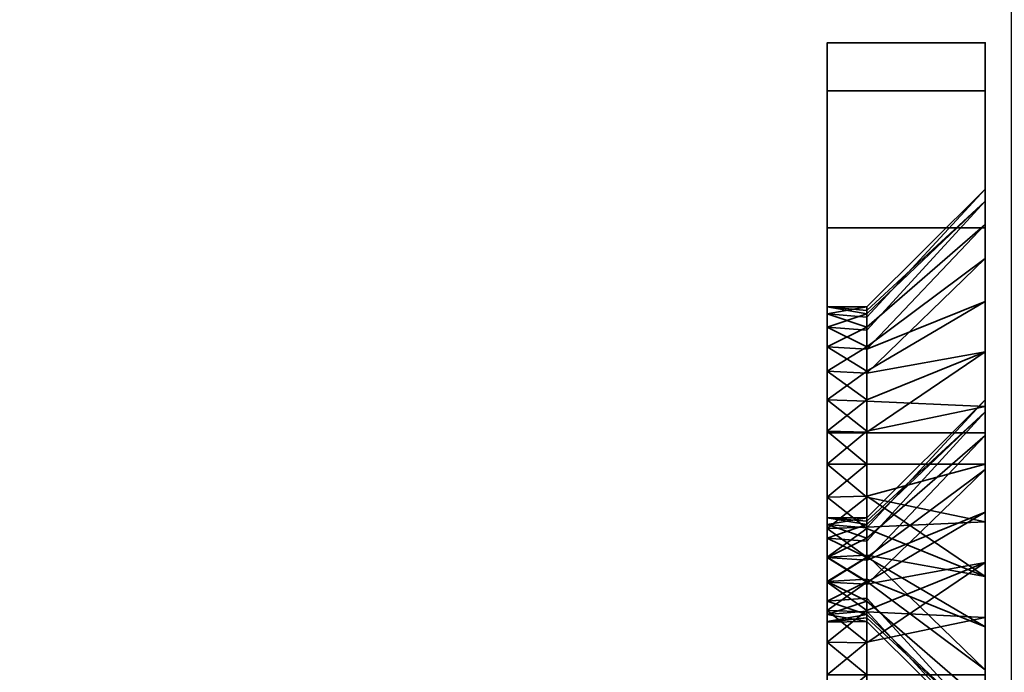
# Model space of a CAD drawing. Header units: millimetres. Extents: x -590 to 3690, y -120 to 127.
# Tile 373 of 656: x 1965 to 1984, y -26 to -14. Entities that reach past the tile are written whole.
import ezdxf

# ---------------------------------------------------------------- set-up
doc = ezdxf.new("R2010")
doc.units = ezdxf.units.MM
doc.layers.add('152', color=7, linetype='Continuous', true_color=0xffffff)

# ---------------------------------------------------------------- blocks, each defined once
blk = doc.blocks.new('UG_SURFACE_002')
at = {"layer": '152', "color": 252, "linetype": 'Continuous', "lineweight": 35}
for points in [[(2165, -31.2, 2203), (2165, 108.2, 2203), (835, 108.2, 2203), (835, -31.2, 2203)], [(985, -31.2, 2053), (985, 108.2, 2053), (2015, 108.2, 2053), (2015, -31.2, 2053)]]:
    blk.add_3dface(points, dxfattribs=at)
blk = doc.blocks.new('UG_SURFACE_078')
at = {"layer": '152', "color": 252, "linetype": 'Continuous', "lineweight": 35}
for points in [[(1980.5, -15.413, 1852.592), (1980.5, -14.5, 1848), (1980.5, -23.516, 1847.686), (1980.5, -23.647, 1848.927)], [(1980.5, -14.5, 1763), (1980.5, -31.5, 1763), (1980.5, -23.124, 1777.066), (1980.5, -21.876, 1777.066)], [(1980.5, -14.5, 1848), (1980.5, -23.902, 1846.5), (1980.5, -23.516, 1847.686)], [(1980.5, -14.5, 1848), (1980.5, -14.5, 1763), (1980.5, -19.516, 1779.686), (1980.5, -19.647, 1780.927)], [(1980.5, -14.5, 1763), (1980.5, -19.902, 1778.5), (1980.5, -19.516, 1779.686)], [(1980.5, -24.737, 1845.573), (1980.5, -23.902, 1846.5), (1980.5, -14.5, 1848), (1980.5, -21.28, 1782.741)], [(1980.5, -19.647, 1780.927), (1980.5, -20.271, 1782.007), (1980.5, -14.5, 1848)], [(1980.5, -21.876, 1777.066), (1980.5, -20.737, 1777.573), (1980.5, -14.5, 1763)], [(1980.5, -20.737, 1777.573), (1980.5, -19.902, 1778.5), (1980.5, -14.5, 1763)], [(1980.5, -20.271, 1782.007), (1980.5, -21.28, 1782.741), (1980.5, -14.5, 1848)], [(1980.5, -14.5, 1712), (1980.5, -23.516, 1711.686), (1980.5, -23.647, 1712.927)], [(1980.5, -14.5, 1712), (1980.5, -15.413, 1707.408), (1980.5, -23.902, 1710.5), (1980.5, -23.516, 1711.686)], [(1980.5, -23.647, 1712.927), (1980.5, -24.271, 1714.007), (1980.5, -14.5, 1763), (1980.5, -14.5, 1712)], [(1980.5, -31.5, 1763), (1980.5, -14.5, 1763), (1980.5, -25.28, 1714.741), (1980.5, -26.5, 1715)], [(1980.5, -24.271, 1714.007), (1980.5, -25.28, 1714.741), (1980.5, -14.5, 1763)], [(1983.5, -14.5, 1763), (1983.5, -14.5, 1712), (1980.5, -14.5, 1712), (1980.5, -14.5, 1763)], [(1980.5, -14.5, 1763), (1980.5, -14.5, 1848), (1983.5, -14.5, 1848), (1983.5, -14.5, 1763)], [(1980.5, -15.413, 1852.592), (1983.5, -15.413, 1852.592), (1983.5, -14.5, 1848), (1980.5, -14.5, 1848)], [(1983.5, -15.413, 1707.408), (1980.5, -15.413, 1707.408), (1980.5, -14.5, 1712), (1983.5, -14.5, 1712)], [(1983.5, -14.5, 1848), (1983.5, -21.279, 1848.549), (1983.5, -21.507, 1846.378)], [(1983.5, -14.5, 1848), (1983.5, -15.413, 1852.592), (1983.5, -21.953, 1850.625), (1983.5, -21.279, 1848.549)], [(1983.5, -14.5, 1763), (1983.5, -18.598, 1776.487), (1983.5, -20.365, 1775.204)], [(1983.5, -14.5, 1763), (1983.5, -14.5, 1848), (1983.5, -17.279, 1780.549)], [(1983.5, -20.365, 1775.204), (1983.5, -22.5, 1774.75), (1983.5, -29.5, 1763), (1983.5, -14.5, 1763)], [(1983.5, -17.279, 1780.549), (1983.5, -17.507, 1778.378), (1983.5, -14.5, 1763)], [(1983.5, -21.507, 1846.378), (1983.5, -22.598, 1844.487), (1983.5, -17.279, 1780.549), (1983.5, -14.5, 1848)], [(1983.5, -17.507, 1778.378), (1983.5, -18.598, 1776.487), (1983.5, -14.5, 1763)], [(1983.5, -15.413, 1707.408), (1983.5, -14.5, 1712), (1983.5, -21.279, 1712.549), (1983.5, -21.507, 1710.378)], [(1983.5, -26.5, 1717.25), (1983.5, -25.408, 1717.135), (1983.5, -14.5, 1763), (1983.5, -29.5, 1763)], [(1983.5, -14.5, 1712), (1983.5, -21.953, 1714.625), (1983.5, -21.279, 1712.549)], [(1983.5, -25.408, 1717.135), (1983.5, -23.414, 1716.247), (1983.5, -14.5, 1763)], [(1983.5, -23.414, 1716.247), (1983.5, -21.953, 1714.625), (1983.5, -14.5, 1712), (1983.5, -14.5, 1763)], [(1980.5, -23.647, 1848.927), (1980.5, -24.271, 1850.007), (1980.5, -18.015, 1856.485), (1980.5, -15.413, 1852.592)], [(1980.5, -24.737, 1709.573), (1980.5, -23.902, 1710.5), (1980.5, -15.413, 1707.408), (1980.5, -18.015, 1703.515)], [(1980.5, -18.015, 1856.485), (1983.5, -18.015, 1856.485), (1983.5, -15.413, 1852.592), (1980.5, -15.413, 1852.592)], [(1983.5, -18.015, 1703.515), (1980.5, -18.015, 1703.515), (1980.5, -15.413, 1707.408), (1983.5, -15.413, 1707.408)], [(1983.5, -23.414, 1852.247), (1983.5, -21.953, 1850.625), (1983.5, -15.413, 1852.592), (1983.5, -18.015, 1856.485)], [(1983.5, -21.507, 1710.378), (1983.5, -22.598, 1708.487), (1983.5, -18.015, 1703.515), (1983.5, -15.413, 1707.408)], [(1983.5, -17.507, 1778.378), (1983.5, -17.279, 1780.549), (1981.25, -19.516, 1780.314), (1981.25, -19.582, 1779.693)], [(1983.5, -17.279, 1780.549), (1983.5, -17.953, 1782.625), (1981.25, -19.902, 1781.5), (1981.25, -19.709, 1780.907)], [(1981.25, -19.709, 1780.907), (1981.25, -19.516, 1780.314), (1983.5, -17.279, 1780.549)], [(1983.5, -17.953, 1782.625), (1983.5, -17.279, 1780.549), (1983.5, -22.598, 1844.487)], [(1983.5, -17.507, 1778.378), (1981.25, -19.647, 1779.073), (1981.25, -19.959, 1778.533)], [(1981.25, -19.582, 1779.693), (1981.25, -19.647, 1779.073), (1983.5, -17.507, 1778.378)], [(1981.25, -19.959, 1778.533), (1981.25, -20.271, 1777.993), (1983.5, -18.598, 1776.487), (1983.5, -17.507, 1778.378)], [(1980.5, -24.271, 1850.007), (1980.5, -25.28, 1850.741), (1980.5, -21.908, 1859.087), (1980.5, -18.015, 1856.485)], [(1980.5, -25.876, 1709.066), (1980.5, -24.737, 1709.573), (1980.5, -18.015, 1703.515), (1980.5, -21.908, 1700.913)], [(1980.5, -21.908, 1859.087), (1983.5, -21.908, 1859.087), (1983.5, -18.015, 1856.485), (1980.5, -18.015, 1856.485)], [(1983.5, -21.908, 1700.913), (1980.5, -21.908, 1700.913), (1980.5, -18.015, 1703.515), (1983.5, -18.015, 1703.515)], [(1983.5, -17.953, 1782.625), (1983.5, -19.414, 1784.247), (1981.25, -20.737, 1782.427), (1981.25, -20.319, 1781.963)], [(1981.25, -20.319, 1781.963), (1981.25, -19.902, 1781.5), (1983.5, -17.953, 1782.625)], [(1983.5, -19.414, 1784.247), (1983.5, -17.953, 1782.625), (1983.5, -22.598, 1844.487)], [(1983.5, -25.408, 1853.135), (1983.5, -23.414, 1852.247), (1983.5, -18.015, 1856.485), (1983.5, -21.908, 1859.087)], [(1983.5, -21.908, 1700.913), (1983.5, -18.015, 1703.515), (1983.5, -22.598, 1708.487), (1983.5, -24.365, 1707.204)], [(1983.5, -20.365, 1775.204), (1983.5, -18.598, 1776.487), (1981.25, -20.271, 1777.993), (1981.25, -20.775, 1777.626)], [(1981.25, -21.306, 1782.681), (1981.25, -20.737, 1782.427), (1983.5, -19.414, 1784.247), (1983.5, -21.408, 1785.135)], [(1983.5, -19.414, 1784.247), (1983.5, -22.598, 1844.487), (1983.5, -24.365, 1843.204)], [(1983.5, -21.408, 1785.135), (1983.5, -19.414, 1784.247), (1983.5, -24.365, 1843.204)], [(1980.5, -19.516, 1779.686), (1980.5, -19.902, 1778.5), (1981.25, -19.647, 1779.073)], [(1980.5, -19.647, 1780.927), (1980.5, -19.516, 1779.686), (1981.25, -19.516, 1780.314)], [(1980.5, -19.516, 1779.686), (1981.25, -19.582, 1779.693), (1981.25, -19.516, 1780.314)], [(1981.25, -19.516, 1780.314), (1981.25, -19.709, 1780.907), (1980.5, -19.647, 1780.927)], [(1981.25, -19.647, 1779.073), (1981.25, -19.582, 1779.693), (1980.5, -19.516, 1779.686)], [(1980.5, -19.902, 1778.5), (1981.25, -19.959, 1778.533), (1981.25, -19.647, 1779.073)], [(1980.5, -19.647, 1780.927), (1981.25, -19.709, 1780.907), (1981.25, -19.902, 1781.5)], [(1981.25, -19.902, 1781.5), (1980.5, -20.271, 1782.007), (1980.5, -19.647, 1780.927)], [(1981.25, -20.271, 1777.993), (1980.5, -19.902, 1778.5), (1980.5, -20.737, 1777.573)], [(1981.25, -19.902, 1781.5), (1981.25, -20.319, 1781.963), (1980.5, -20.271, 1782.007)], [(1981.25, -20.271, 1777.993), (1981.25, -19.959, 1778.533), (1980.5, -19.902, 1778.5)], [(1980.5, -20.737, 1777.573), (1981.25, -20.775, 1777.626), (1981.25, -20.271, 1777.993)], [(1980.5, -21.28, 1782.741), (1980.5, -20.271, 1782.007), (1981.25, -20.737, 1782.427)], [(1980.5, -20.271, 1782.007), (1981.25, -20.319, 1781.963), (1981.25, -20.737, 1782.427)], [(1983.5, -20.365, 1775.204), (1981.25, -21.28, 1777.259), (1981.25, -21.89, 1777.13)], [(1981.25, -20.775, 1777.626), (1981.25, -21.28, 1777.259), (1983.5, -20.365, 1775.204)], [(1981.25, -21.89, 1777.13), (1981.25, -22.5, 1777), (1983.5, -22.5, 1774.75), (1983.5, -20.365, 1775.204)], [(1980.5, -20.737, 1777.573), (1980.5, -21.876, 1777.066), (1981.25, -21.28, 1777.259)], [(1981.25, -20.737, 1782.427), (1981.25, -21.306, 1782.681), (1980.5, -21.28, 1782.741)], [(1981.25, -21.28, 1777.259), (1981.25, -20.775, 1777.626), (1980.5, -20.737, 1777.573)], [(1980.5, -25.876, 1845.066), (1980.5, -21.28, 1782.741), (1980.5, -22.5, 1783)], [(1980.5, -25.876, 1845.066), (1980.5, -24.737, 1845.573), (1980.5, -21.28, 1782.741)], [(1980.5, -21.876, 1777.066), (1981.25, -21.89, 1777.13), (1981.25, -21.28, 1777.259)], [(1980.5, -22.5, 1783), (1980.5, -21.28, 1782.741), (1981.25, -21.876, 1782.934)], [(1980.5, -21.28, 1782.741), (1981.25, -21.306, 1782.681), (1981.25, -21.876, 1782.934)], [(1983.5, -21.507, 1710.378), (1983.5, -21.279, 1712.549), (1981.25, -23.516, 1712.314), (1981.25, -23.582, 1711.693)], [(1983.5, -21.279, 1712.549), (1983.5, -21.953, 1714.625), (1981.25, -23.902, 1713.5), (1981.25, -23.709, 1712.907)], [(1981.25, -23.709, 1712.907), (1981.25, -23.516, 1712.314), (1983.5, -21.279, 1712.549)], [(1983.5, -21.507, 1846.378), (1983.5, -21.279, 1848.549), (1981.25, -23.516, 1848.314), (1981.25, -23.582, 1847.693)], [(1983.5, -21.279, 1848.549), (1983.5, -21.953, 1850.625), (1981.25, -23.902, 1849.5), (1981.25, -23.709, 1848.907)], [(1981.25, -23.709, 1848.907), (1981.25, -23.516, 1848.314), (1983.5, -21.279, 1848.549)], [(1983.5, -21.408, 1785.135), (1981.25, -21.876, 1782.934), (1981.25, -21.306, 1782.681)], [(1981.25, -22.5, 1783), (1981.25, -21.876, 1782.934), (1983.5, -21.408, 1785.135), (1983.5, -22.5, 1785.25)], [(1983.5, -22.5, 1785.25), (1983.5, -21.408, 1785.135), (1983.5, -24.365, 1843.204)], [(1983.5, -21.507, 1710.378), (1981.25, -23.647, 1711.073), (1981.25, -23.959, 1710.533)], [(1981.25, -23.582, 1711.693), (1981.25, -23.647, 1711.073), (1983.5, -21.507, 1710.378)], [(1981.25, -23.959, 1710.533), (1981.25, -24.271, 1709.993), (1983.5, -22.598, 1708.487), (1983.5, -21.507, 1710.378)], [(1983.5, -21.507, 1846.378), (1981.25, -23.647, 1847.073), (1981.25, -23.959, 1846.533)], [(1981.25, -23.582, 1847.693), (1981.25, -23.647, 1847.073), (1983.5, -21.507, 1846.378)], [(1981.25, -23.959, 1846.533), (1981.25, -24.271, 1845.993), (1983.5, -22.598, 1844.487), (1983.5, -21.507, 1846.378)], [(1980.5, -21.876, 1777.066), (1980.5, -23.124, 1777.066), (1981.25, -22.5, 1777)], [(1981.25, -21.876, 1782.934), (1981.25, -22.5, 1783), (1980.5, -22.5, 1783)], [(1981.25, -22.5, 1777), (1981.25, -21.89, 1777.13), (1980.5, -21.876, 1777.066)], [(1980.5, -26.5, 1860), (1980.5, -21.908, 1859.087), (1980.5, -25.28, 1850.741), (1980.5, -26.5, 1851)], [(1980.5, -27.124, 1709.066), (1980.5, -25.876, 1709.066), (1980.5, -21.908, 1700.913), (1980.5, -26.5, 1700)], [(1980.5, -26.5, 1860), (1983.5, -26.5, 1860), (1983.5, -21.908, 1859.087), (1980.5, -21.908, 1859.087)], [(1983.5, -26.5, 1700), (1980.5, -26.5, 1700), (1980.5, -21.908, 1700.913), (1983.5, -21.908, 1700.913)], [(1983.5, -21.953, 1714.625), (1983.5, -23.414, 1716.247), (1981.25, -24.737, 1714.427), (1981.25, -24.319, 1713.964)], [(1981.25, -24.319, 1713.964), (1981.25, -23.902, 1713.5), (1983.5, -21.953, 1714.625)], [(1983.5, -21.953, 1850.625), (1983.5, -23.414, 1852.247), (1981.25, -24.737, 1850.427), (1981.25, -24.319, 1849.964)], [(1981.25, -24.319, 1849.964), (1981.25, -23.902, 1849.5), (1983.5, -21.953, 1850.625)], [(1983.5, -26.5, 1853.25), (1983.5, -25.408, 1853.135), (1983.5, -21.908, 1859.087), (1983.5, -26.5, 1860)], [(1983.5, -24.365, 1707.204), (1983.5, -26.5, 1706.75), (1983.5, -26.5, 1700), (1983.5, -21.908, 1700.913)], [(1980.5, -22.5, 1783), (1980.5, -23.72, 1782.741), (1980.5, -27.124, 1845.066), (1980.5, -25.876, 1845.066)], [(1980.5, -22.5, 1783), (1981.25, -22.5, 1783), (1981.25, -23.124, 1782.934)], [(1981.25, -23.124, 1782.934), (1980.5, -23.72, 1782.741), (1980.5, -22.5, 1783)], [(1980.5, -23.124, 1777.066), (1981.25, -23.11, 1777.13), (1981.25, -22.5, 1777)], [(1983.5, -22.5, 1785.25), (1983.5, -23.592, 1785.135), (1981.25, -23.124, 1782.934), (1981.25, -22.5, 1783)], [(1983.5, -24.635, 1775.204), (1983.5, -22.5, 1774.75), (1981.25, -22.5, 1777), (1981.25, -23.11, 1777.13)], [(1983.5, -24.365, 1707.204), (1983.5, -22.598, 1708.487), (1981.25, -24.271, 1709.993), (1981.25, -24.775, 1709.626)], [(1983.5, -24.365, 1843.204), (1983.5, -22.598, 1844.487), (1981.25, -24.271, 1845.993), (1981.25, -24.775, 1845.626)], [(1983.5, -24.365, 1843.204), (1983.5, -26.5, 1842.75), (1983.5, -23.592, 1785.135), (1983.5, -22.5, 1785.25)], [(1983.5, -29.5, 1763), (1983.5, -22.5, 1774.75), (1983.5, -24.635, 1775.204)], [(1981.25, -23.72, 1777.259), (1981.25, -23.11, 1777.13), (1980.5, -23.124, 1777.066)], [(1980.5, -31.5, 1763), (1980.5, -24.263, 1777.573), (1980.5, -23.124, 1777.066)], [(1981.25, -23.72, 1777.259), (1980.5, -23.124, 1777.066), (1980.5, -24.263, 1777.573)], [(1981.25, -23.124, 1782.934), (1981.25, -23.694, 1782.681), (1980.5, -23.72, 1782.741)], [(1981.25, -23.11, 1777.13), (1981.25, -23.72, 1777.259), (1983.5, -24.635, 1775.204)], [(1981.25, -23.694, 1782.681), (1981.25, -23.124, 1782.934), (1983.5, -23.592, 1785.135)], [(1981.25, -23.647, 1711.073), (1980.5, -23.516, 1711.686), (1980.5, -23.902, 1710.5)], [(1980.5, -23.516, 1711.686), (1981.25, -23.582, 1711.693), (1981.25, -23.516, 1712.314)], [(1981.25, -23.516, 1712.314), (1980.5, -23.647, 1712.927), (1980.5, -23.516, 1711.686)], [(1981.25, -23.516, 1712.314), (1981.25, -23.709, 1712.907), (1980.5, -23.647, 1712.927)], [(1981.25, -23.647, 1711.073), (1981.25, -23.582, 1711.693), (1980.5, -23.516, 1711.686)], [(1980.5, -23.516, 1847.686), (1980.5, -23.902, 1846.5), (1981.25, -23.647, 1847.073)], [(1980.5, -23.647, 1848.927), (1980.5, -23.516, 1847.686), (1981.25, -23.516, 1848.314)], [(1980.5, -23.516, 1847.686), (1981.25, -23.582, 1847.693), (1981.25, -23.516, 1848.314)], [(1981.25, -23.516, 1848.314), (1981.25, -23.709, 1848.907), (1980.5, -23.647, 1848.927)], [(1981.25, -23.647, 1847.073), (1981.25, -23.582, 1847.693), (1980.5, -23.516, 1847.686)], [(1981.25, -25.306, 1714.681), (1981.25, -24.737, 1714.427), (1983.5, -23.414, 1716.247), (1983.5, -25.408, 1717.135)], [(1981.25, -25.306, 1850.681), (1981.25, -24.737, 1850.427), (1983.5, -23.414, 1852.247), (1983.5, -25.408, 1853.135)], [(1980.5, -23.902, 1710.5), (1981.25, -23.959, 1710.533), (1981.25, -23.647, 1711.073)], [(1980.5, -24.271, 1714.007), (1980.5, -23.647, 1712.927), (1981.25, -23.902, 1713.5)], [(1980.5, -23.647, 1712.927), (1981.25, -23.709, 1712.907), (1981.25, -23.902, 1713.5)], [(1980.5, -23.902, 1846.5), (1981.25, -23.959, 1846.533), (1981.25, -23.647, 1847.073)], [(1980.5, -23.647, 1848.927), (1981.25, -23.709, 1848.907), (1981.25, -23.902, 1849.5)], [(1981.25, -23.902, 1849.5), (1980.5, -24.271, 1850.007), (1980.5, -23.647, 1848.927)], [(1980.5, -23.72, 1782.741), (1981.25, -23.694, 1782.681), (1981.25, -24.263, 1782.427)], [(1980.5, -23.72, 1782.741), (1980.5, -28.263, 1845.573), (1980.5, -27.124, 1845.066)], [(1980.5, -23.72, 1782.741), (1980.5, -29.098, 1846.5), (1980.5, -28.263, 1845.573)], [(1980.5, -29.484, 1847.686), (1980.5, -23.72, 1782.741), (1980.5, -31.5, 1860)], [(1980.5, -29.484, 1847.686), (1980.5, -29.098, 1846.5), (1980.5, -23.72, 1782.741)], [(1980.5, -31.5, 1860), (1980.5, -23.72, 1782.741), (1980.5, -24.729, 1782.007)], [(1981.25, -24.263, 1782.427), (1980.5, -24.729, 1782.007), (1980.5, -23.72, 1782.741)], [(1980.5, -24.263, 1777.573), (1981.25, -24.225, 1777.626), (1981.25, -23.72, 1777.259)], [(1983.5, -23.592, 1785.135), (1983.5, -25.586, 1784.247), (1981.25, -24.263, 1782.427), (1981.25, -23.694, 1782.681)], [(1983.5, -24.635, 1775.204), (1981.25, -23.72, 1777.259), (1981.25, -24.225, 1777.626)], [(1983.5, -26.5, 1842.75), (1983.5, -25.586, 1784.247), (1983.5, -23.592, 1785.135)], [(1980.5, -23.902, 1710.5), (1980.5, -24.737, 1709.573), (1981.25, -24.271, 1709.993)], [(1981.25, -23.902, 1713.5), (1981.25, -24.319, 1713.964), (1980.5, -24.271, 1714.007)], [(1981.25, -24.271, 1709.993), (1981.25, -23.959, 1710.533), (1980.5, -23.902, 1710.5)], [(1980.5, -23.902, 1846.5), (1980.5, -24.737, 1845.573), (1981.25, -24.271, 1845.993)], [(1981.25, -23.902, 1849.5), (1981.25, -24.319, 1849.964), (1980.5, -24.271, 1850.007)], [(1981.25, -24.271, 1845.993), (1981.25, -23.959, 1846.533), (1980.5, -23.902, 1846.5)], [(1981.25, -24.729, 1777.993), (1981.25, -24.225, 1777.626), (1980.5, -24.263, 1777.573)], [(1980.5, -31.5, 1763), (1980.5, -25.098, 1778.5), (1980.5, -24.263, 1777.573)], [(1980.5, -24.263, 1777.573), (1980.5, -25.098, 1778.5), (1981.25, -24.729, 1777.993)], [(1981.25, -24.263, 1782.427), (1981.25, -24.681, 1781.963), (1980.5, -24.729, 1782.007)], [(1980.5, -24.737, 1709.573), (1981.25, -24.775, 1709.626), (1981.25, -24.271, 1709.993)], [(1980.5, -24.271, 1714.007), (1981.25, -24.319, 1713.964), (1981.25, -24.737, 1714.427)], [(1981.25, -24.737, 1714.427), (1980.5, -25.28, 1714.741), (1980.5, -24.271, 1714.007)], [(1980.5, -24.737, 1845.573), (1981.25, -24.775, 1845.626), (1981.25, -24.271, 1845.993)], [(1980.5, -25.28, 1850.741), (1980.5, -24.271, 1850.007), (1981.25, -24.737, 1850.427)], [(1980.5, -24.271, 1850.007), (1981.25, -24.319, 1849.964), (1981.25, -24.737, 1850.427)], [(1981.25, -24.225, 1777.626), (1981.25, -24.729, 1777.993), (1983.5, -26.402, 1776.487), (1983.5, -24.635, 1775.204)], [(1981.25, -24.681, 1781.963), (1981.25, -24.263, 1782.427), (1983.5, -25.586, 1784.247)], [(1983.5, -24.365, 1707.204), (1981.25, -25.28, 1709.259), (1981.25, -25.89, 1709.13)], [(1981.25, -24.775, 1709.626), (1981.25, -25.28, 1709.259), (1983.5, -24.365, 1707.204)], [(1981.25, -25.89, 1709.13), (1981.25, -26.5, 1709), (1983.5, -26.5, 1706.75), (1983.5, -24.365, 1707.204)], [(1983.5, -24.365, 1843.204), (1981.25, -25.28, 1845.259), (1981.25, -25.89, 1845.13)], [(1981.25, -24.775, 1845.626), (1981.25, -25.28, 1845.259), (1983.5, -24.365, 1843.204)], [(1981.25, -25.89, 1845.13), (1981.25, -26.5, 1845), (1983.5, -26.5, 1842.75), (1983.5, -24.365, 1843.204)], [(1980.5, -24.729, 1782.007), (1981.25, -24.681, 1781.963), (1981.25, -25.098, 1781.5)], [(1983.5, -25.586, 1784.247), (1983.5, -27.047, 1782.625), (1981.25, -25.098, 1781.5), (1981.25, -24.681, 1781.963)], [(1983.5, -24.635, 1775.204), (1983.5, -26.402, 1776.487), (1983.5, -29.5, 1763)], [(1980.5, -31.5, 1860), (1980.5, -24.729, 1782.007), (1980.5, -25.353, 1780.927)], [(1980.5, -25.353, 1780.927), (1980.5, -24.729, 1782.007), (1981.25, -25.098, 1781.5)], [(1980.5, -25.098, 1778.5), (1981.25, -25.041, 1778.533), (1981.25, -24.729, 1777.993)], [(1981.25, -25.28, 1709.259), (1980.5, -24.737, 1709.573), (1980.5, -25.876, 1709.066)], [(1981.25, -24.737, 1714.427), (1981.25, -25.306, 1714.681), (1980.5, -25.28, 1714.741)], [(1981.25, -25.28, 1709.259), (1981.25, -24.775, 1709.626), (1980.5, -24.737, 1709.573)], [(1980.5, -24.737, 1845.573), (1980.5, -25.876, 1845.066), (1981.25, -25.28, 1845.259)], [(1981.25, -24.737, 1850.427), (1981.25, -25.306, 1850.681), (1980.5, -25.28, 1850.741)], [(1981.25, -25.28, 1845.259), (1981.25, -24.775, 1845.626), (1980.5, -24.737, 1845.573)], [(1983.5, -27.493, 1778.378), (1983.5, -26.402, 1776.487), (1981.25, -24.729, 1777.993), (1981.25, -25.041, 1778.533)], [(1981.25, -25.353, 1779.073), (1981.25, -25.041, 1778.533), (1980.5, -25.098, 1778.5)], [(1981.25, -25.041, 1778.533), (1981.25, -25.353, 1779.073), (1983.5, -27.493, 1778.378)], [(1980.5, -25.484, 1779.686), (1980.5, -25.098, 1778.5), (1980.5, -31.5, 1763)], [(1980.5, -25.098, 1778.5), (1980.5, -25.484, 1779.686), (1981.25, -25.353, 1779.073)], [(1981.25, -25.098, 1781.5), (1981.25, -25.291, 1780.907), (1980.5, -25.353, 1780.927)], [(1981.25, -25.291, 1780.907), (1981.25, -25.098, 1781.5), (1983.5, -27.047, 1782.625), (1983.5, -27.721, 1780.549)], [(1980.5, -25.876, 1709.066), (1981.25, -25.89, 1709.13), (1981.25, -25.28, 1709.259)], [(1980.5, -26.5, 1715), (1980.5, -25.28, 1714.741), (1981.25, -25.876, 1714.934)], [(1980.5, -25.28, 1714.741), (1981.25, -25.306, 1714.681), (1981.25, -25.876, 1714.934)], [(1980.5, -25.876, 1845.066), (1981.25, -25.89, 1845.13), (1981.25, -25.28, 1845.259)], [(1980.5, -26.5, 1851), (1980.5, -25.28, 1850.741), (1981.25, -25.876, 1850.934)], [(1980.5, -25.28, 1850.741), (1981.25, -25.306, 1850.681), (1981.25, -25.876, 1850.934)], [(1980.5, -25.353, 1780.927), (1981.25, -25.291, 1780.907), (1981.25, -25.484, 1780.314)], [(1980.5, -25.353, 1780.927), (1980.5, -25.5, 1780), (1980.5, -31.5, 1763), (1980.5, -31.5, 1860)], [(1981.25, -25.484, 1780.314), (1980.5, -25.5, 1780), (1980.5, -25.353, 1780.927)], [(1980.5, -25.484, 1779.686), (1981.25, -25.418, 1779.693), (1981.25, -25.353, 1779.073)], [(1981.25, -25.418, 1779.693), (1980.5, -25.484, 1779.686), (1980.5, -25.5, 1780)], [(1980.5, -25.5, 1780), (1981.25, -25.484, 1780.314), (1981.25, -25.418, 1779.693)], [(1983.5, -27.721, 1780.549), (1981.25, -25.484, 1780.314), (1981.25, -25.291, 1780.907)], [(1983.5, -25.408, 1717.135), (1981.25, -25.876, 1714.934), (1981.25, -25.306, 1714.681)], [(1983.5, -25.408, 1853.135), (1981.25, -25.876, 1850.934), (1981.25, -25.306, 1850.681)], [(1983.5, -27.493, 1778.378), (1981.25, -25.353, 1779.073), (1981.25, -25.418, 1779.693)], [(1981.25, -26.5, 1715), (1981.25, -25.876, 1714.934), (1983.5, -25.408, 1717.135), (1983.5, -26.5, 1717.25)], [(1981.25, -26.5, 1851), (1981.25, -25.876, 1850.934), (1983.5, -25.408, 1853.135), (1983.5, -26.5, 1853.25)], [(1981.25, -25.418, 1779.693), (1981.25, -25.484, 1780.314), (1983.5, -27.721, 1780.549), (1983.5, -27.493, 1778.378)], [(1980.5, -31.5, 1763), (1980.5, -25.5, 1780), (1980.5, -25.484, 1779.686)], [(1983.5, -26.5, 1842.75), (1983.5, -27.047, 1782.625), (1983.5, -25.586, 1784.247)], [(1980.5, -25.876, 1709.066), (1980.5, -27.124, 1709.066), (1981.25, -26.5, 1709)], [(1981.25, -25.876, 1714.934), (1981.25, -26.5, 1715), (1980.5, -26.5, 1715)], [(1981.25, -26.5, 1709), (1981.25, -25.89, 1709.13), (1980.5, -25.876, 1709.066)], [(1980.5, -25.876, 1845.066), (1980.5, -27.124, 1845.066), (1981.25, -26.5, 1845)], [(1981.25, -25.876, 1850.934), (1981.25, -26.5, 1851), (1980.5, -26.5, 1851)], [(1981.25, -26.5, 1845), (1981.25, -25.89, 1845.13), (1980.5, -25.876, 1845.066)], [(1983.5, -29.5, 1763), (1983.5, -26.402, 1776.487), (1983.5, -27.493, 1778.378)]]:
    blk.add_3dface(points, dxfattribs=at)
blk = doc.blocks.new('UG_SURFACE_080')
at = {"layer": '152', "color": 252, "linetype": 'Continuous', "lineweight": 35}
for points in [[(1980.5, -14.5, 413), (1980.5, -21.28, 347.741), (1980.5, -24.737, 410.573), (1980.5, -23.902, 411.5)], [(1980.5, -23.902, 411.5), (1980.5, -23.516, 412.686), (1980.5, -14.5, 413)], [(1980.5, -14.5, 328), (1980.5, -20.737, 342.573), (1980.5, -19.902, 343.5)], [(1980.5, -23.516, 412.686), (1980.5, -23.647, 413.927), (1980.5, -15.413, 417.592), (1980.5, -14.5, 413)], [(1980.5, -14.5, 413), (1980.5, -19.647, 345.927), (1980.5, -20.271, 347.007)], [(1980.5, -19.902, 343.5), (1980.5, -19.516, 344.686), (1980.5, -14.5, 328)], [(1980.5, -19.516, 344.686), (1980.5, -19.647, 345.927), (1980.5, -14.5, 413), (1980.5, -14.5, 328)], [(1980.5, -23.124, 342.066), (1980.5, -21.876, 342.066), (1980.5, -14.5, 328), (1980.5, -31.5, 328)], [(1980.5, -21.876, 342.066), (1980.5, -20.737, 342.573), (1980.5, -14.5, 328)], [(1980.5, -20.271, 347.007), (1980.5, -21.28, 347.741), (1980.5, -14.5, 413)], [(1980.5, -14.5, 328), (1980.5, -14.5, 277), (1980.5, -23.647, 277.927), (1980.5, -24.271, 279.007)], [(1980.5, -23.902, 275.5), (1980.5, -23.516, 276.686), (1980.5, -14.5, 277), (1980.5, -15.413, 272.408)], [(1980.5, -23.516, 276.686), (1980.5, -23.647, 277.927), (1980.5, -14.5, 277)], [(1980.5, -31.5, 328), (1980.5, -14.5, 328), (1980.5, -25.28, 279.741), (1980.5, -26.5, 280)], [(1980.5, -24.271, 279.007), (1980.5, -25.28, 279.741), (1980.5, -14.5, 328)], [(1983.5, -14.5, 328), (1983.5, -14.5, 277), (1980.5, -14.5, 277), (1980.5, -14.5, 328)], [(1980.5, -14.5, 328), (1980.5, -14.5, 413), (1983.5, -14.5, 413), (1983.5, -14.5, 328)], [(1980.5, -15.413, 417.592), (1983.5, -15.413, 417.592), (1983.5, -14.5, 413), (1980.5, -14.5, 413)], [(1983.5, -15.413, 272.408), (1980.5, -15.413, 272.408), (1980.5, -14.5, 277), (1983.5, -14.5, 277)], [(1983.5, -14.5, 413), (1983.5, -21.279, 413.549), (1983.5, -21.507, 411.378)], [(1983.5, -14.5, 328), (1983.5, -14.5, 413), (1983.5, -17.279, 345.549)], [(1983.5, -21.507, 411.378), (1983.5, -22.598, 409.487), (1983.5, -19.414, 349.247), (1983.5, -14.5, 413)], [(1983.5, -17.279, 345.549), (1983.5, -17.507, 343.378), (1983.5, -14.5, 328)], [(1983.5, -21.953, 415.625), (1983.5, -21.279, 413.549), (1983.5, -14.5, 413), (1983.5, -15.413, 417.592)], [(1983.5, -29.5, 328), (1983.5, -14.5, 328), (1983.5, -20.365, 340.204), (1983.5, -22.5, 339.75)], [(1983.5, -17.507, 343.378), (1983.5, -18.598, 341.487), (1983.5, -14.5, 328)], [(1983.5, -14.5, 413), (1983.5, -19.414, 349.247), (1983.5, -17.953, 347.625)], [(1983.5, -18.598, 341.487), (1983.5, -20.365, 340.204), (1983.5, -14.5, 328)], [(1983.5, -15.413, 272.408), (1983.5, -14.5, 277), (1983.5, -21.279, 277.549), (1983.5, -21.507, 275.378)], [(1983.5, -14.5, 277), (1983.5, -14.5, 328), (1983.5, -23.414, 281.247), (1983.5, -21.953, 279.625)], [(1983.5, -21.953, 279.625), (1983.5, -21.279, 277.549), (1983.5, -14.5, 277)], [(1983.5, -26.5, 282.25), (1983.5, -25.408, 282.135), (1983.5, -14.5, 328), (1983.5, -29.5, 328)], [(1983.5, -25.408, 282.135), (1983.5, -23.414, 281.247), (1983.5, -14.5, 328)], [(1983.5, -17.953, 347.625), (1983.5, -17.279, 345.549), (1983.5, -14.5, 413)], [(1980.5, -18.015, 421.485), (1980.5, -15.413, 417.592), (1980.5, -23.647, 413.927), (1980.5, -24.271, 415.007)], [(1980.5, -15.413, 272.408), (1980.5, -18.015, 268.515), (1980.5, -24.737, 274.573), (1980.5, -23.902, 275.5)], [(1980.5, -18.015, 421.485), (1983.5, -18.015, 421.485), (1983.5, -15.413, 417.592), (1980.5, -15.413, 417.592)], [(1983.5, -18.015, 268.515), (1980.5, -18.015, 268.515), (1980.5, -15.413, 272.408), (1983.5, -15.413, 272.408)], [(1983.5, -15.413, 417.592), (1983.5, -18.015, 421.485), (1983.5, -23.414, 417.247), (1983.5, -21.953, 415.625)], [(1983.5, -21.507, 275.378), (1983.5, -22.598, 273.487), (1983.5, -18.015, 268.515), (1983.5, -15.413, 272.408)], [(1983.5, -17.507, 343.378), (1983.5, -17.279, 345.549), (1981.25, -19.516, 345.314), (1981.25, -19.582, 344.693)], [(1983.5, -17.279, 345.549), (1983.5, -17.953, 347.625), (1981.25, -19.902, 346.5), (1981.25, -19.709, 345.907)], [(1981.25, -19.709, 345.907), (1981.25, -19.516, 345.314), (1983.5, -17.279, 345.549)], [(1983.5, -17.507, 343.378), (1981.25, -19.647, 344.073), (1981.25, -19.959, 343.533)], [(1981.25, -19.582, 344.693), (1981.25, -19.647, 344.073), (1983.5, -17.507, 343.378)], [(1981.25, -19.959, 343.533), (1981.25, -20.271, 342.993), (1983.5, -18.598, 341.487), (1983.5, -17.507, 343.378)], [(1980.5, -24.271, 415.007), (1980.5, -25.28, 415.741), (1980.5, -21.908, 424.087), (1980.5, -18.015, 421.485)], [(1980.5, -25.876, 274.066), (1980.5, -24.737, 274.573), (1980.5, -18.015, 268.515), (1980.5, -21.908, 265.913)], [(1980.5, -21.908, 424.087), (1983.5, -21.908, 424.087), (1983.5, -18.015, 421.485), (1980.5, -18.015, 421.485)], [(1983.5, -21.908, 265.913), (1980.5, -21.908, 265.913), (1980.5, -18.015, 268.515), (1983.5, -18.015, 268.515)], [(1981.25, -20.319, 346.964), (1981.25, -19.902, 346.5), (1983.5, -17.953, 347.625), (1983.5, -19.414, 349.247)], [(1983.5, -25.408, 418.135), (1983.5, -23.414, 417.247), (1983.5, -18.015, 421.485), (1983.5, -21.908, 424.087)], [(1983.5, -22.598, 273.487), (1983.5, -24.365, 272.204), (1983.5, -21.908, 265.913), (1983.5, -18.015, 268.515)], [(1983.5, -18.598, 341.487), (1981.25, -20.271, 342.993), (1981.25, -20.775, 342.626)], [(1981.25, -20.775, 342.626), (1981.25, -21.28, 342.259), (1983.5, -20.365, 340.204), (1983.5, -18.598, 341.487)], [(1983.5, -19.414, 349.247), (1981.25, -20.737, 347.427), (1981.25, -20.319, 346.964)], [(1981.25, -21.306, 347.681), (1981.25, -20.737, 347.427), (1983.5, -19.414, 349.247), (1983.5, -21.408, 350.135)], [(1983.5, -21.408, 350.135), (1983.5, -19.414, 349.247), (1983.5, -24.365, 408.204)], [(1983.5, -22.598, 409.487), (1983.5, -24.365, 408.204), (1983.5, -19.414, 349.247)], [(1981.25, -19.647, 344.073), (1980.5, -19.516, 344.686), (1980.5, -19.902, 343.5)], [(1980.5, -19.516, 344.686), (1981.25, -19.582, 344.693), (1981.25, -19.516, 345.314)], [(1981.25, -19.516, 345.314), (1980.5, -19.647, 345.927), (1980.5, -19.516, 344.686)], [(1981.25, -19.516, 345.314), (1981.25, -19.709, 345.907), (1980.5, -19.647, 345.927)], [(1981.25, -19.647, 344.073), (1981.25, -19.582, 344.693), (1980.5, -19.516, 344.686)], [(1980.5, -19.902, 343.5), (1981.25, -19.959, 343.533), (1981.25, -19.647, 344.073)], [(1980.5, -20.271, 347.007), (1980.5, -19.647, 345.927), (1981.25, -19.902, 346.5)], [(1980.5, -19.647, 345.927), (1981.25, -19.709, 345.907), (1981.25, -19.902, 346.5)], [(1980.5, -19.902, 343.5), (1980.5, -20.737, 342.573), (1981.25, -20.271, 342.993)], [(1981.25, -19.902, 346.5), (1981.25, -20.319, 346.964), (1980.5, -20.271, 347.007)], [(1981.25, -20.271, 342.993), (1981.25, -19.959, 343.533), (1980.5, -19.902, 343.5)], [(1980.5, -20.737, 342.573), (1981.25, -20.775, 342.626), (1981.25, -20.271, 342.993)], [(1980.5, -21.28, 347.741), (1980.5, -20.271, 347.007), (1981.25, -20.737, 347.427)], [(1980.5, -20.271, 347.007), (1981.25, -20.319, 346.964), (1981.25, -20.737, 347.427)], [(1983.5, -20.365, 340.204), (1981.25, -21.28, 342.259), (1981.25, -21.89, 342.13)], [(1981.25, -21.89, 342.13), (1981.25, -22.5, 342), (1983.5, -22.5, 339.75), (1983.5, -20.365, 340.204)], [(1981.25, -21.28, 342.259), (1980.5, -20.737, 342.573), (1980.5, -21.876, 342.066)], [(1981.25, -20.737, 347.427), (1981.25, -21.306, 347.681), (1980.5, -21.28, 347.741)], [(1981.25, -21.28, 342.259), (1981.25, -20.775, 342.626), (1980.5, -20.737, 342.573)], [(1980.5, -25.876, 410.066), (1980.5, -21.28, 347.741), (1980.5, -22.5, 348)], [(1980.5, -25.876, 410.066), (1980.5, -24.737, 410.573), (1980.5, -21.28, 347.741)], [(1980.5, -21.876, 342.066), (1981.25, -21.89, 342.13), (1981.25, -21.28, 342.259)], [(1980.5, -22.5, 348), (1980.5, -21.28, 347.741), (1981.25, -21.876, 347.934)], [(1980.5, -21.28, 347.741), (1981.25, -21.306, 347.681), (1981.25, -21.876, 347.934)], [(1983.5, -21.507, 275.378), (1983.5, -21.279, 277.549), (1981.25, -23.516, 277.314), (1981.25, -23.582, 276.693)], [(1983.5, -21.279, 277.549), (1983.5, -21.953, 279.625), (1981.25, -23.902, 278.5), (1981.25, -23.709, 277.907)], [(1981.25, -23.709, 277.907), (1981.25, -23.516, 277.314), (1983.5, -21.279, 277.549)], [(1983.5, -21.507, 411.378), (1983.5, -21.279, 413.549), (1981.25, -23.516, 413.314), (1981.25, -23.582, 412.693)], [(1983.5, -21.279, 413.549), (1983.5, -21.953, 415.625), (1981.25, -23.902, 414.5), (1981.25, -23.709, 413.907)], [(1981.25, -23.709, 413.907), (1981.25, -23.516, 413.314), (1983.5, -21.279, 413.549)], [(1983.5, -21.408, 350.135), (1981.25, -21.876, 347.934), (1981.25, -21.306, 347.681)], [(1981.25, -22.5, 348), (1981.25, -21.876, 347.934), (1983.5, -21.408, 350.135), (1983.5, -22.5, 350.25)], [(1983.5, -22.5, 350.25), (1983.5, -21.408, 350.135), (1983.5, -24.365, 408.204)], [(1983.5, -21.507, 275.378), (1981.25, -23.647, 276.073), (1981.25, -23.959, 275.533)], [(1981.25, -23.582, 276.693), (1981.25, -23.647, 276.073), (1983.5, -21.507, 275.378)], [(1981.25, -23.959, 275.533), (1981.25, -24.271, 274.993), (1983.5, -22.598, 273.487), (1983.5, -21.507, 275.378)], [(1983.5, -21.507, 411.378), (1981.25, -23.647, 412.073), (1981.25, -23.959, 411.533)], [(1981.25, -23.582, 412.693), (1981.25, -23.647, 412.073), (1983.5, -21.507, 411.378)], [(1981.25, -23.959, 411.533), (1981.25, -24.271, 410.993), (1983.5, -22.598, 409.487), (1983.5, -21.507, 411.378)], [(1980.5, -21.876, 342.066), (1980.5, -23.124, 342.066), (1981.25, -22.5, 342)], [(1981.25, -21.876, 347.934), (1981.25, -22.5, 348), (1980.5, -22.5, 348)], [(1981.25, -22.5, 342), (1981.25, -21.89, 342.13), (1980.5, -21.876, 342.066)], [(1980.5, -26.5, 425), (1980.5, -21.908, 424.087), (1980.5, -25.28, 415.741), (1980.5, -26.5, 416)], [(1980.5, -27.124, 274.066), (1980.5, -25.876, 274.066), (1980.5, -21.908, 265.913), (1980.5, -26.5, 265)], [(1980.5, -26.5, 425), (1983.5, -26.5, 425), (1983.5, -21.908, 424.087), (1980.5, -21.908, 424.087)], [(1983.5, -26.5, 265), (1980.5, -26.5, 265), (1980.5, -21.908, 265.913), (1983.5, -21.908, 265.913)], [(1981.25, -24.319, 278.964), (1981.25, -23.902, 278.5), (1983.5, -21.953, 279.625), (1983.5, -23.414, 281.247)], [(1981.25, -24.319, 414.964), (1981.25, -23.902, 414.5), (1983.5, -21.953, 415.625), (1983.5, -23.414, 417.247)], [(1983.5, -26.5, 418.25), (1983.5, -25.408, 418.135), (1983.5, -21.908, 424.087), (1983.5, -26.5, 425)], [(1983.5, -26.5, 265), (1983.5, -21.908, 265.913), (1983.5, -24.365, 272.204), (1983.5, -26.5, 271.75)], [(1980.5, -22.5, 348), (1980.5, -23.72, 347.741), (1980.5, -27.124, 410.066), (1980.5, -25.876, 410.066)], [(1980.5, -22.5, 348), (1981.25, -22.5, 348), (1981.25, -23.124, 347.934)], [(1981.25, -23.124, 347.934), (1980.5, -23.72, 347.741), (1980.5, -22.5, 348)], [(1980.5, -23.124, 342.066), (1981.25, -23.11, 342.13), (1981.25, -22.5, 342)], [(1983.5, -22.5, 350.25), (1983.5, -23.592, 350.135), (1981.25, -23.124, 347.934), (1981.25, -22.5, 348)], [(1983.5, -22.5, 339.75), (1981.25, -22.5, 342), (1981.25, -23.11, 342.13)], [(1981.25, -23.11, 342.13), (1981.25, -23.72, 342.259), (1983.5, -24.635, 340.204), (1983.5, -22.5, 339.75)], [(1983.5, -22.598, 273.487), (1981.25, -24.271, 274.993), (1981.25, -24.775, 274.626)], [(1981.25, -24.775, 274.626), (1981.25, -25.28, 274.259), (1983.5, -24.365, 272.204), (1983.5, -22.598, 273.487)], [(1983.5, -22.598, 409.487), (1981.25, -24.271, 410.993), (1981.25, -24.775, 410.626)], [(1981.25, -24.775, 410.626), (1981.25, -25.28, 410.259), (1983.5, -24.365, 408.204), (1983.5, -22.598, 409.487)], [(1983.5, -24.365, 408.204), (1983.5, -26.5, 407.75), (1983.5, -23.592, 350.135), (1983.5, -22.5, 350.25)], [(1983.5, -22.5, 339.75), (1983.5, -24.635, 340.204), (1983.5, -29.5, 328)], [(1981.25, -23.72, 342.259), (1981.25, -23.11, 342.13), (1980.5, -23.124, 342.066)], [(1980.5, -31.5, 328), (1980.5, -24.263, 342.573), (1980.5, -23.124, 342.066)], [(1980.5, -23.124, 342.066), (1980.5, -24.263, 342.573), (1981.25, -23.72, 342.259)], [(1981.25, -23.124, 347.934), (1981.25, -23.694, 347.681), (1980.5, -23.72, 347.741)], [(1981.25, -23.694, 347.681), (1981.25, -23.124, 347.934), (1983.5, -23.592, 350.135)], [(1980.5, -23.516, 276.686), (1980.5, -23.902, 275.5), (1981.25, -23.647, 276.073)], [(1980.5, -23.647, 277.927), (1980.5, -23.516, 276.686), (1981.25, -23.516, 277.314)], [(1980.5, -23.516, 276.686), (1981.25, -23.582, 276.693), (1981.25, -23.516, 277.314)], [(1981.25, -23.516, 277.314), (1981.25, -23.709, 277.907), (1980.5, -23.647, 277.927)], [(1981.25, -23.647, 276.073), (1981.25, -23.582, 276.693), (1980.5, -23.516, 276.686)], [(1981.25, -23.647, 412.073), (1980.5, -23.516, 412.686), (1980.5, -23.902, 411.5)], [(1980.5, -23.647, 413.927), (1980.5, -23.516, 412.686), (1981.25, -23.516, 413.314)], [(1980.5, -23.516, 412.686), (1981.25, -23.582, 412.693), (1981.25, -23.516, 413.314)], [(1981.25, -23.516, 413.314), (1981.25, -23.709, 413.907), (1980.5, -23.647, 413.927)], [(1981.25, -23.647, 412.073), (1981.25, -23.582, 412.693), (1980.5, -23.516, 412.686)], [(1983.5, -23.414, 281.247), (1981.25, -24.737, 279.427), (1981.25, -24.319, 278.964)], [(1981.25, -25.306, 279.681), (1981.25, -24.737, 279.427), (1983.5, -23.414, 281.247), (1983.5, -25.408, 282.135)], [(1983.5, -23.414, 417.247), (1981.25, -24.737, 415.427), (1981.25, -24.319, 414.964)], [(1981.25, -25.306, 415.681), (1981.25, -24.737, 415.427), (1983.5, -23.414, 417.247), (1983.5, -25.408, 418.135)], [(1980.5, -23.902, 275.5), (1981.25, -23.959, 275.533), (1981.25, -23.647, 276.073)], [(1980.5, -24.271, 279.007), (1980.5, -23.647, 277.927), (1981.25, -23.902, 278.5)], [(1980.5, -23.647, 277.927), (1981.25, -23.709, 277.907), (1981.25, -23.902, 278.5)], [(1980.5, -23.902, 411.5), (1981.25, -23.959, 411.533), (1981.25, -23.647, 412.073)], [(1980.5, -23.647, 413.927), (1981.25, -23.709, 413.907), (1981.25, -23.902, 414.5)], [(1981.25, -23.902, 414.5), (1980.5, -24.271, 415.007), (1980.5, -23.647, 413.927)], [(1980.5, -23.72, 347.741), (1981.25, -23.694, 347.681), (1981.25, -24.263, 347.427)], [(1980.5, -23.72, 347.741), (1980.5, -28.263, 410.573), (1980.5, -27.124, 410.066)], [(1980.5, -29.484, 412.686), (1980.5, -23.72, 347.741), (1980.5, -31.5, 425)], [(1980.5, -29.484, 412.686), (1980.5, -29.098, 411.5), (1980.5, -23.72, 347.741)], [(1980.5, -29.098, 411.5), (1980.5, -28.263, 410.573), (1980.5, -23.72, 347.741)], [(1980.5, -31.5, 425), (1980.5, -23.72, 347.741), (1980.5, -24.729, 347.007)], [(1981.25, -24.263, 347.427), (1980.5, -24.729, 347.007), (1980.5, -23.72, 347.741)], [(1980.5, -24.263, 342.573), (1981.25, -24.225, 342.626), (1981.25, -23.72, 342.259)], [(1983.5, -23.592, 350.135), (1983.5, -25.586, 349.247), (1981.25, -24.263, 347.427), (1981.25, -23.694, 347.681)], [(1983.5, -26.402, 341.487), (1983.5, -24.635, 340.204), (1981.25, -23.72, 342.259), (1981.25, -24.225, 342.626)], [(1983.5, -26.5, 407.75), (1983.5, -25.586, 349.247), (1983.5, -23.592, 350.135)], [(1981.25, -24.271, 274.993), (1980.5, -23.902, 275.5), (1980.5, -24.737, 274.573)], [(1981.25, -23.902, 278.5), (1981.25, -24.319, 278.964), (1980.5, -24.271, 279.007)], [(1981.25, -24.271, 274.993), (1981.25, -23.959, 275.533), (1980.5, -23.902, 275.5)], [(1980.5, -23.902, 411.5), (1980.5, -24.737, 410.573), (1981.25, -24.271, 410.993)], [(1981.25, -23.902, 414.5), (1981.25, -24.319, 414.964), (1980.5, -24.271, 415.007)], [(1981.25, -24.271, 410.993), (1981.25, -23.959, 411.533), (1980.5, -23.902, 411.5)], [(1981.25, -24.729, 342.993), (1981.25, -24.225, 342.626), (1980.5, -24.263, 342.573)], [(1980.5, -25.098, 343.5), (1980.5, -24.263, 342.573), (1980.5, -31.5, 328)], [(1981.25, -24.729, 342.993), (1980.5, -24.263, 342.573), (1980.5, -25.098, 343.5)], [(1981.25, -24.263, 347.427), (1981.25, -24.681, 346.964), (1980.5, -24.729, 347.007)], [(1980.5, -24.737, 274.573), (1981.25, -24.775, 274.626), (1981.25, -24.271, 274.993)], [(1980.5, -24.271, 279.007), (1981.25, -24.319, 278.964), (1981.25, -24.737, 279.427)], [(1981.25, -24.737, 279.427), (1980.5, -25.28, 279.741), (1980.5, -24.271, 279.007)], [(1980.5, -24.737, 410.573), (1981.25, -24.775, 410.626), (1981.25, -24.271, 410.993)], [(1980.5, -25.28, 415.741), (1980.5, -24.271, 415.007), (1981.25, -24.737, 415.427)], [(1980.5, -24.271, 415.007), (1981.25, -24.319, 414.964), (1981.25, -24.737, 415.427)], [(1981.25, -24.225, 342.626), (1981.25, -24.729, 342.993), (1983.5, -26.402, 341.487)], [(1981.25, -24.681, 346.964), (1981.25, -24.263, 347.427), (1983.5, -25.586, 349.247)], [(1983.5, -24.365, 272.204), (1981.25, -25.28, 274.259), (1981.25, -25.89, 274.13)], [(1981.25, -25.89, 274.13), (1981.25, -26.5, 274), (1983.5, -26.5, 271.75), (1983.5, -24.365, 272.204)], [(1983.5, -24.365, 408.204), (1981.25, -25.28, 410.259), (1981.25, -25.89, 410.13)], [(1981.25, -25.89, 410.13), (1981.25, -26.5, 410), (1983.5, -26.5, 407.75), (1983.5, -24.365, 408.204)], [(1980.5, -24.729, 347.007), (1981.25, -24.681, 346.964), (1981.25, -25.098, 346.5)], [(1983.5, -25.586, 349.247), (1983.5, -27.047, 347.625), (1981.25, -25.098, 346.5), (1981.25, -24.681, 346.964)], [(1983.5, -29.5, 328), (1983.5, -24.635, 340.204), (1983.5, -26.402, 341.487)], [(1980.5, -31.5, 425), (1980.5, -24.729, 347.007), (1980.5, -25.353, 345.927)], [(1981.25, -25.098, 346.5), (1980.5, -25.353, 345.927), (1980.5, -24.729, 347.007)], [(1980.5, -25.098, 343.5), (1981.25, -25.041, 343.533), (1981.25, -24.729, 342.993)], [(1980.5, -24.737, 274.573), (1980.5, -25.876, 274.066), (1981.25, -25.28, 274.259)], [(1981.25, -24.737, 279.427), (1981.25, -25.306, 279.681), (1980.5, -25.28, 279.741)], [(1981.25, -25.28, 274.259), (1981.25, -24.775, 274.626), (1980.5, -24.737, 274.573)], [(1980.5, -24.737, 410.573), (1980.5, -25.876, 410.066), (1981.25, -25.28, 410.259)], [(1981.25, -24.737, 415.427), (1981.25, -25.306, 415.681), (1980.5, -25.28, 415.741)], [(1981.25, -25.28, 410.259), (1981.25, -24.775, 410.626), (1980.5, -24.737, 410.573)], [(1983.5, -27.493, 343.378), (1983.5, -26.402, 341.487), (1981.25, -24.729, 342.993), (1981.25, -25.041, 343.533)], [(1981.25, -25.353, 344.073), (1981.25, -25.041, 343.533), (1980.5, -25.098, 343.5)], [(1981.25, -25.041, 343.533), (1981.25, -25.353, 344.073), (1983.5, -27.493, 343.378)], [(1980.5, -25.484, 344.686), (1980.5, -25.098, 343.5), (1980.5, -31.5, 328)], [(1980.5, -25.098, 343.5), (1980.5, -25.484, 344.686), (1981.25, -25.353, 344.073)], [(1981.25, -25.098, 346.5), (1981.25, -25.291, 345.907), (1980.5, -25.353, 345.927)], [(1981.25, -25.291, 345.907), (1981.25, -25.098, 346.5), (1983.5, -27.047, 347.625), (1983.5, -27.721, 345.549)], [(1980.5, -25.876, 274.066), (1981.25, -25.89, 274.13), (1981.25, -25.28, 274.259)], [(1980.5, -26.5, 280), (1980.5, -25.28, 279.741), (1981.25, -25.876, 279.934)], [(1980.5, -25.28, 279.741), (1981.25, -25.306, 279.681), (1981.25, -25.876, 279.934)], [(1980.5, -25.876, 410.066), (1981.25, -25.89, 410.13), (1981.25, -25.28, 410.259)], [(1980.5, -26.5, 416), (1980.5, -25.28, 415.741), (1981.25, -25.876, 415.934)], [(1980.5, -25.28, 415.741), (1981.25, -25.306, 415.681), (1981.25, -25.876, 415.934)], [(1980.5, -25.353, 345.927), (1981.25, -25.291, 345.907), (1981.25, -25.484, 345.314)], [(1980.5, -25.353, 345.927), (1980.5, -25.5, 345), (1980.5, -31.5, 328), (1980.5, -31.5, 425)], [(1981.25, -25.484, 345.314), (1980.5, -25.5, 345), (1980.5, -25.353, 345.927)], [(1980.5, -25.484, 344.686), (1981.25, -25.418, 344.693), (1981.25, -25.353, 344.073)], [(1981.25, -25.418, 344.693), (1980.5, -25.484, 344.686), (1980.5, -25.5, 345)], [(1980.5, -25.5, 345), (1981.25, -25.484, 345.314), (1981.25, -25.418, 344.693)], [(1983.5, -27.721, 345.549), (1981.25, -25.484, 345.314), (1981.25, -25.291, 345.907)], [(1983.5, -25.408, 282.135), (1981.25, -25.876, 279.934), (1981.25, -25.306, 279.681)], [(1983.5, -25.408, 418.135), (1981.25, -25.876, 415.934), (1981.25, -25.306, 415.681)], [(1983.5, -27.493, 343.378), (1981.25, -25.353, 344.073), (1981.25, -25.418, 344.693)], [(1981.25, -26.5, 280), (1981.25, -25.876, 279.934), (1983.5, -25.408, 282.135), (1983.5, -26.5, 282.25)], [(1981.25, -26.5, 416), (1981.25, -25.876, 415.934), (1983.5, -25.408, 418.135), (1983.5, -26.5, 418.25)], [(1981.25, -25.418, 344.693), (1981.25, -25.484, 345.314), (1983.5, -27.721, 345.549), (1983.5, -27.493, 343.378)], [(1980.5, -31.5, 328), (1980.5, -25.5, 345), (1980.5, -25.484, 344.686)], [(1983.5, -26.5, 407.75), (1983.5, -28.635, 408.204), (1983.5, -25.586, 349.247)], [(1983.5, -28.635, 408.204), (1983.5, -29.5, 408.832), (1983.5, -25.586, 349.247)], [(1983.5, -27.047, 347.625), (1983.5, -25.586, 349.247), (1983.5, -29.5, 408.832)], [(1980.5, -25.876, 274.066), (1980.5, -27.124, 274.066), (1981.25, -26.5, 274)], [(1981.25, -25.876, 279.934), (1981.25, -26.5, 280), (1980.5, -26.5, 280)], [(1981.25, -26.5, 274), (1981.25, -25.89, 274.13), (1980.5, -25.876, 274.066)], [(1980.5, -25.876, 410.066), (1980.5, -27.124, 410.066), (1981.25, -26.5, 410)], [(1981.25, -25.876, 415.934), (1981.25, -26.5, 416), (1980.5, -26.5, 416)], [(1981.25, -26.5, 410), (1981.25, -25.89, 410.13), (1980.5, -25.876, 410.066)], [(1983.5, -29.5, 328), (1983.5, -26.402, 341.487), (1983.5, -27.493, 343.378)]]:
    blk.add_3dface(points, dxfattribs=at)
blk = doc.blocks.new('UG_SURFACE_082')
at = {"layer": '152', "color": 43, "linetype": 'Continuous', "lineweight": 35}
for points in [[(1016, 0, 2017), (1016, -49, 2017), (1984, -49, 2017), (1984, 0, 2017)], [(1016, -47), (1016, -2), (1984, -2), (1984, -47)]]:
    blk.add_3dface(points, dxfattribs=at)
blk = doc.blocks.new('UG_SURFACE_097')
at = {"layer": '152', "color": 254, "linetype": 'Continuous', "lineweight": 35}
for points in [[(1999.75, -35, 2033.25), (1999.75, 111.75, 2033.25), (1000.25, 111.75, 2033.25), (1000.25, -35, 2033.25)], [(1992, 16, 2025.5), (1992, -33, 2025.5), (1008, -33, 2025.5), (1008, 16, 2025.5)]]:
    blk.add_3dface(points, dxfattribs=at)
blk = doc.blocks.new('UG_SURFACE_135')
at = {"layer": '152', "color": 14, "linetype": 'Continuous', "lineweight": 35}
for points in [[(1991.8, -35, 2025.3), (1991.8, 14, 2025.3), (1008.2, 14, 2025.3), (1008.2, -35, 2025.3)], [(1987.75, 11.25, 2021.25), (1987.75, -47, 2021.25), (1012.25, -47, 2021.25), (1012.25, 11.25, 2021.25)]]:
    blk.add_3dface(points, dxfattribs=at)
blk = doc.blocks.new('UG_SURFACE_136')
at = {"layer": '152', "color": 7, "linetype": 'Continuous', "lineweight": 35}
for points in [[(1012.25, 11, 2021.25), (1012.25, -47, 2021.25), (1987.75, -47, 2021.25), (1987.75, 11, 2021.25)], [(1987.5, 11, 2021), (1987.5, -47, 2021), (1012.5, -47, 2021), (1012.5, 11, 2021)]]:
    blk.add_3dface(points, dxfattribs=at)

msp = doc.modelspace()

# ---------------------------------------------------------------- linework, layer by layer
at = {"layer": '152', "color": 252, "linetype": 'Continuous', "lineweight": -3, "true_color": 0x939598}
for p, q in [((1983.5, -14.5, 1712), (1980.5, -14.5, 1712)), ((1980.5, -14.5, 1848), (1983.5, -14.5, 1848)), ((1980.5, -14.5, 1712), (1980.5, -14.5, 1848)), ((1980.5, -14.5, 277), (1980.5, -14.5, 413)), ((1980.5, -14.5, 413), (1983.5, -14.5, 413)), ((1983.5, -14.5, 277), (1980.5, -14.5, 277)), ((1983.5, -14.5, 1712), (1983.5, -14.5, 1848)), ((1983.5, -14.5, 277), (1983.5, -14.5, 413))]:
    msp.add_line(p, q, dxfattribs=at)
at = {"layer": '152', "color": 252, "linetype": 'Continuous', "lineweight": -3, "true_color": 0x939598, "extrusion": (-1, 0, 0)}
for centre, radius in [((22.5, 1780, -1983.5), 5.25), ((22.5, 345, -1983.5), 5.25), ((22.5, 1780, -1980.5), 3), ((22.5, 345, -1980.5), 3), ((26.5, 1712, -1983.5), 5.25), ((26.5, 1848, -1983.5), 5.25), ((26.5, 277, -1983.5), 5.25), ((26.5, 413, -1983.5), 5.25), ((26.5, 1712, -1980.5), 3), ((26.5, 1848, -1980.5), 3), ((26.5, 277, -1980.5), 3), ((26.5, 413, -1980.5), 3)]:
    msp.add_circle(centre, radius, dxfattribs=at)
at = {"layer": '152', "color": 252, "linetype": 'Continuous', "lineweight": -3, "true_color": 0x939598, "extrusion": (1, 0, 0)}
for centre in [(-22.5, 1780, 1981.25), (-22.5, 345, 1981.25), (-26.5, 1848, 1981.25), (-26.5, 1712, 1981.25), (-26.5, 277, 1981.25), (-26.5, 413, 1981.25)]:
    msp.add_circle(centre, 3, dxfattribs=at)
at = {"layer": '152', "color": 252, "linetype": 'Continuous', "lineweight": -3, "true_color": 0x939598, "extrusion": (-1, 0, 0)}
for centre, start, end in [((26.5, 1848, -1980.5), 90, 180), ((26.5, 1712, -1980.5), 180, 270), ((26.5, 413, -1980.5), 90, 180), ((26.5, 277, -1980.5), 180, 270)]:
    msp.add_arc(centre, 12, start, end, dxfattribs=at)
at = {"layer": '152', "color": 252, "linetype": 'Continuous', "lineweight": -3, "true_color": 0x939598, "extrusion": (1, 0, 0)}
for centre, start, end in [((-26.5, 1848, 1983.5), 0, 90), ((-26.5, 1712, 1983.5), 270, 0), ((-26.5, 413, 1983.5), 0, 90), ((-26.5, 277, 1983.5), 270, 0)]:
    msp.add_arc(centre, 12, start, end, dxfattribs=at)

# ---------------------------------------------------------------- block references
at = {"layer": '152', "color": 252, "linetype": 'Continuous', "lineweight": -3, "true_color": 0x939598}
for name in ['UG_SURFACE_097', 'UG_SURFACE_002', 'UG_SURFACE_082', 'UG_SURFACE_135', 'UG_SURFACE_136', 'UG_SURFACE_078', 'UG_SURFACE_080']:
    msp.add_blockref(name, (0, 0), dxfattribs=at)

doc.saveas('drawing.dxf')
